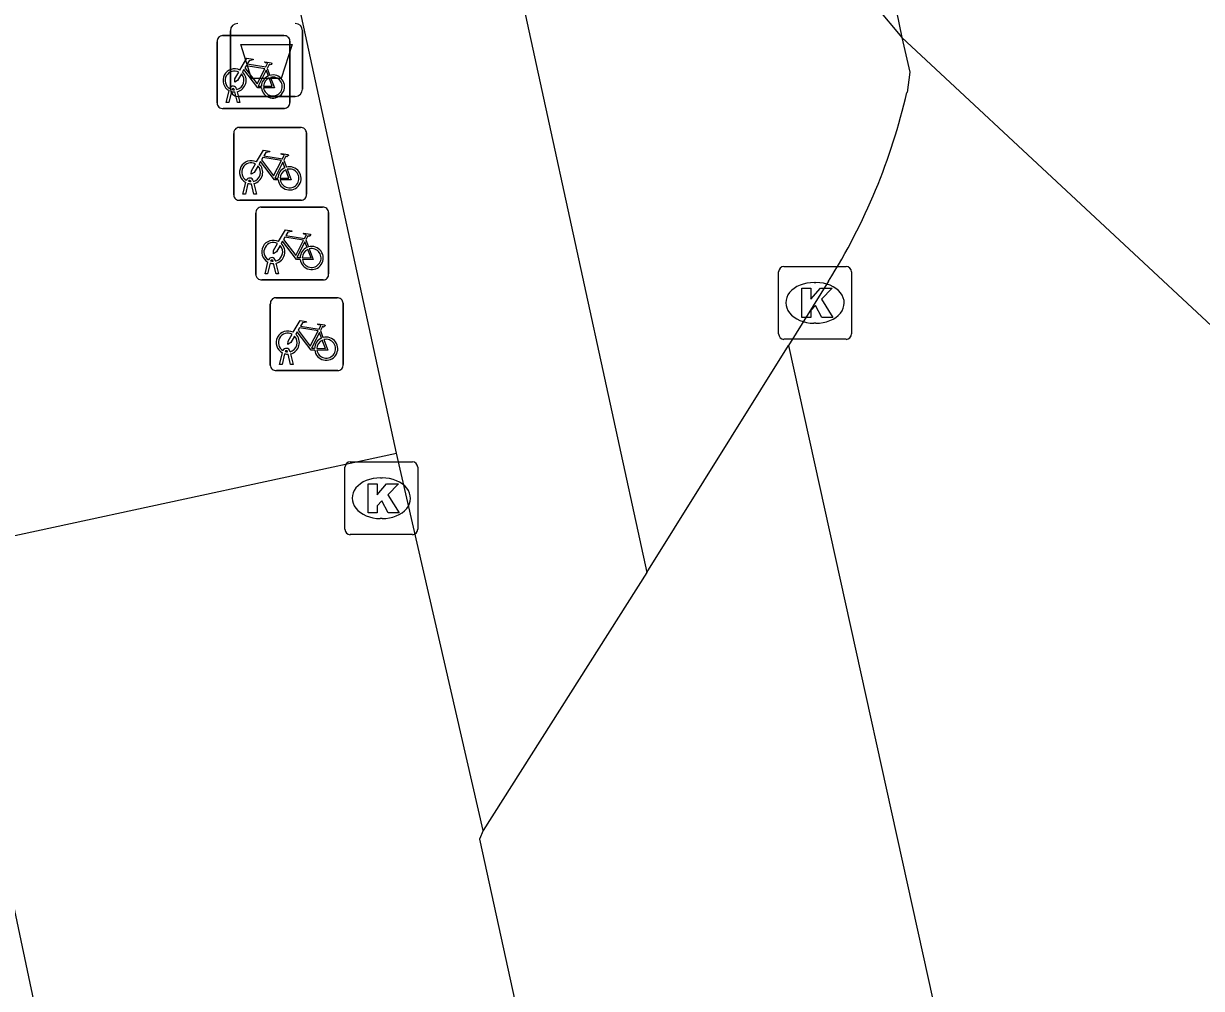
# Model space of a CAD drawing. Extents: x 162172 to 163187, y 382874 to 383684.
# Drawn here: x 163101.77 to 163117.94, y 383594.78 to 383608.02 of the extents above; entities that cross this region are included whole.
import ezdxf

# ---------------------------------------------------------------- set-up
doc = ezdxf.new("R2010")
doc.units = 0
for name, color, linetype in [('IMGEO_Afvalbak', 7, 'Continuous'), ('IMGEO_Fietsenrek', 7, 'Continuous'), ('IMGEO_Fietspad_gesloten', 7, 'Continuous'), ('IMGEO_Kolk', 7, 'Continuous'), ('IMGEO_Rijbaan_lokaal_open', 7, 'Continuous'), ('IMGEO_Rijbaan_regionaal_gesloten', 7, 'Continuous'), ('IMGEO_Voetpad_open', 7, 'Continuous')]:
    doc.layers.add(name, color=color, linetype=linetype)

msp = doc.modelspace()

# ---------------------------------------------------------------- linework, layer by layer
at = {"layer": 'IMGEO_Afvalbak'}
for p, q in [((163104.614, 383607.123), (163104.614, 383607.923)), ((163104.614, 383607.923), (163104.614, 383607.123)), ((163105.604, 383607.923), (163105.604, 383607.123)), ((163105.604, 383607.123), (163105.604, 383607.923)), ((163105.504, 383607.023), (163104.714, 383607.023)), ((163104.714, 383607.023), (163105.504, 383607.023))]:
    msp.add_line(p, q, dxfattribs=at)
msp.add_lwpolyline([(163104.757, 383607.737), (163105.461, 383607.737), (163105.312, 383607.267), (163104.906, 383607.267), (163104.757, 383607.737)], dxfattribs=at)
for centre, start, end in [((163104.714, 383607.923), 90, 180), ((163104.714, 383607.923), 90, 180), ((163105.504, 383607.923), 0, 90), ((163105.504, 383607.923), 360, 90), ((163104.714, 383607.123), 180, 270), ((163104.714, 383607.123), 180, 270), ((163105.504, 383607.123), 270, 0), ((163105.504, 383607.123), 270, 0)]:
    msp.add_arc(centre, 0.1, start, end, dxfattribs=at)
at = {"layer": 'IMGEO_Fietsenrek'}
for p, q in [((163104.431, 383606.932), (163104.431, 383607.773)), ((163104.431, 383607.773), (163104.431, 383606.932)), ((163104.506, 383607.857), (163105.347, 383607.857)), ((163105.347, 383607.857), (163104.506, 383607.857)), ((163105.431, 383607.782), (163105.431, 383606.941)), ((163105.431, 383606.941), (163105.431, 383607.782)), ((163105.118, 383607.406), (163105.154, 383607.311)), ((163104.558, 383606.941), (163104.597, 383607.101)), ((163104.627, 383607.089), (163104.592, 383606.941)), ((163104.669, 383607.113), (163104.668, 383607.117)), ((163104.71, 383606.941), (163104.676, 383607.083)), ((163104.7, 383607.124), (163104.701, 383607.117)), ((163104.708, 383607.087), (163104.743, 383606.941)), ((163104.592, 383606.941), (163104.558, 383606.941)), ((163104.743, 383606.941), (163104.71, 383606.941)), ((163105.356, 383606.857), (163104.515, 383606.857)), ((163104.515, 383606.857), (163105.356, 383606.857)), ((163104.734, 383606.596), (163105.575, 383606.596)), ((163105.575, 383606.596), (163104.734, 383606.596)), ((163104.659, 383605.671), (163104.659, 383606.512)), ((163104.659, 383606.512), (163104.659, 383605.671)), ((163105.659, 383606.521), (163105.659, 383605.68)), ((163105.659, 383605.68), (163105.659, 383606.521)), ((163105.346, 383606.145), (163105.382, 383606.05)), ((163104.786, 383605.68), (163104.825, 383605.84)), ((163104.855, 383605.828), (163104.82, 383605.68)), ((163104.897, 383605.852), (163104.896, 383605.856)), ((163104.938, 383605.68), (163104.904, 383605.822)), ((163104.928, 383605.863), (163104.929, 383605.856)), ((163104.936, 383605.826), (163104.971, 383605.68)), ((163104.82, 383605.68), (163104.786, 383605.68)), ((163104.971, 383605.68), (163104.938, 383605.68)), ((163105.584, 383605.596), (163104.743, 383605.596)), ((163104.743, 383605.596), (163105.584, 383605.596)), ((163105.038, 383605.503), (163105.879, 383605.503)), ((163105.879, 383605.503), (163105.038, 383605.503)), ((163104.963, 383604.578), (163104.963, 383605.419)), ((163104.963, 383605.419), (163104.963, 383604.578)), ((163105.963, 383605.428), (163105.963, 383604.587)), ((163105.963, 383604.587), (163105.963, 383605.428)), ((163105.65, 383605.052), (163105.686, 383604.957)), ((163105.09, 383604.587), (163105.129, 383604.747)), ((163105.159, 383604.735), (163105.124, 383604.587)), ((163105.201, 383604.759), (163105.2, 383604.763)), ((163105.242, 383604.587), (163105.208, 383604.729)), ((163105.232, 383604.77), (163105.233, 383604.763)), ((163105.24, 383604.733), (163105.275, 383604.587)), ((163105.888, 383604.503), (163105.047, 383604.503)), ((163105.047, 383604.503), (163105.888, 383604.503)), ((163105.124, 383604.587), (163105.09, 383604.587)), ((163105.275, 383604.587), (163105.242, 383604.587)), ((163105.162, 383603.333), (163105.162, 383604.174)), ((163105.162, 383604.174), (163105.162, 383603.333)), ((163105.237, 383604.258), (163106.078, 383604.258)), ((163106.078, 383604.258), (163105.237, 383604.258)), ((163106.162, 383604.183), (163106.162, 383603.342)), ((163106.162, 383603.342), (163106.162, 383604.183)), ((163105.849, 383603.807), (163105.885, 383603.712)), ((163105.431, 383603.525), (163105.432, 383603.518)), ((163105.289, 383603.342), (163105.328, 383603.502)), ((163105.358, 383603.49), (163105.323, 383603.342)), ((163105.4, 383603.514), (163105.399, 383603.518)), ((163105.441, 383603.342), (163105.407, 383603.484)), ((163105.439, 383603.488), (163105.474, 383603.342)), ((163106.087, 383603.258), (163105.246, 383603.258)), ((163105.246, 383603.258), (163106.087, 383603.258)), ((163105.323, 383603.342), (163105.289, 383603.342)), ((163105.474, 383603.342), (163105.441, 383603.342))]:
    msp.add_line(p, q, dxfattribs=at)
for points in [[(163104.744, 383607.383), (163104.839, 383607.547), (163104.925, 383607.533), (163104.927, 383607.524), (163104.871, 383607.513), (163104.844, 383607.468), (163105.1, 383607.427)], [(163105.087, 383607.402), (163104.83, 383607.443), (163104.813, 383607.414), (163104.98, 383607.194), (163105.087, 383607.402)], [(163105.1, 383607.427), (163105.125, 383607.476), (163105.119, 383607.48), (163105.096, 383607.484), (163105.084, 383607.491), (163105.083, 383607.494), (163105.085, 383607.499), (163105.18, 383607.484), (163105.182, 383607.474), (163105.172, 383607.461), (163105.16, 383607.455), (163105.146, 383607.461), (163105.118, 383607.406)], [(163104.765, 383607.331), (163104.713, 383607.241), (163104.673, 383607.216), (163104.674, 383607.263), (163104.729, 383607.357)], [(163105.04, 383607.139), (163104.99, 383607.139), (163104.799, 383607.39), (163104.78, 383607.358)], [(163105.135, 383607.304), (163105.105, 383607.381), (163104.996, 383607.163), (163105.039, 383607.163)], [(163105.069, 383607.163), (163105.189, 383607.162), (163105.145, 383607.276)], [(163105.165, 383607.283), (163105.22, 383607.138), (163105.07, 383607.138)], [(163104.972, 383606.122), (163105.067, 383606.286), (163105.153, 383606.272), (163105.155, 383606.263), (163105.099, 383606.252), (163105.072, 383606.207), (163105.328, 383606.166)], [(163105.268, 383605.878), (163105.218, 383605.878), (163105.027, 383606.129), (163105.008, 383606.097)], [(163105.315, 383606.141), (163105.058, 383606.182), (163105.041, 383606.153), (163105.208, 383605.933), (163105.315, 383606.141)], [(163105.363, 383606.043), (163105.333, 383606.12), (163105.224, 383605.902), (163105.267, 383605.902)], [(163105.328, 383606.166), (163105.353, 383606.215), (163105.347, 383606.219), (163105.324, 383606.223), (163105.312, 383606.23), (163105.311, 383606.233), (163105.313, 383606.238), (163105.408, 383606.223), (163105.41, 383606.213), (163105.4, 383606.2), (163105.388, 383606.194), (163105.374, 383606.2), (163105.346, 383606.145)], [(163104.993, 383606.07), (163104.941, 383605.98), (163104.901, 383605.955), (163104.902, 383606.002), (163104.957, 383606.096)], [(163105.297, 383605.902), (163105.417, 383605.901), (163105.373, 383606.015)], [(163105.393, 383606.022), (163105.448, 383605.877), (163105.298, 383605.877)], [(163105.276, 383605.029), (163105.371, 383605.193), (163105.457, 383605.179), (163105.459, 383605.17), (163105.403, 383605.159), (163105.376, 383605.114), (163105.632, 383605.073)], [(163105.632, 383605.073), (163105.657, 383605.122), (163105.651, 383605.126), (163105.628, 383605.13), (163105.616, 383605.137), (163105.615, 383605.14), (163105.617, 383605.145), (163105.712, 383605.13), (163105.714, 383605.12), (163105.704, 383605.107), (163105.692, 383605.101), (163105.678, 383605.107), (163105.65, 383605.052)], [(163105.297, 383604.977), (163105.245, 383604.887), (163105.205, 383604.862), (163105.206, 383604.909), (163105.261, 383605.003)], [(163105.572, 383604.785), (163105.522, 383604.785), (163105.331, 383605.036), (163105.312, 383605.004)], [(163105.619, 383605.048), (163105.362, 383605.089), (163105.345, 383605.06), (163105.512, 383604.84), (163105.619, 383605.048)], [(163105.667, 383604.95), (163105.637, 383605.027), (163105.528, 383604.809), (163105.571, 383604.809)], [(163105.601, 383604.809), (163105.721, 383604.808), (163105.677, 383604.922)], [(163105.697, 383604.929), (163105.752, 383604.784), (163105.602, 383604.784)], [(163105.475, 383603.784), (163105.57, 383603.948), (163105.656, 383603.934), (163105.658, 383603.925), (163105.602, 383603.914), (163105.575, 383603.869), (163105.831, 383603.828)], [(163105.831, 383603.828), (163105.856, 383603.877), (163105.85, 383603.881), (163105.827, 383603.885), (163105.815, 383603.892), (163105.814, 383603.895), (163105.816, 383603.9), (163105.911, 383603.885), (163105.913, 383603.875), (163105.903, 383603.862), (163105.891, 383603.856), (163105.877, 383603.862), (163105.849, 383603.807)], [(163105.496, 383603.732), (163105.444, 383603.642), (163105.404, 383603.617), (163105.405, 383603.664), (163105.46, 383603.758)], [(163105.771, 383603.54), (163105.721, 383603.54), (163105.53, 383603.791), (163105.511, 383603.759)], [(163105.818, 383603.803), (163105.561, 383603.844), (163105.544, 383603.815), (163105.711, 383603.595), (163105.818, 383603.803)], [(163105.866, 383603.705), (163105.836, 383603.782), (163105.727, 383603.564), (163105.77, 383603.564)], [(163105.896, 383603.684), (163105.951, 383603.539), (163105.801, 383603.539)], [(163105.8, 383603.564), (163105.92, 383603.563), (163105.876, 383603.677)]]:
    msp.add_lwpolyline(points, dxfattribs=at)
for centre, radius, start, end in [((163104.509, 383607.779), 0.0779, 92.4484, 184.2845), ((163104.509, 383607.779), 0.0779, 92.4484, 184.2845), ((163105.353, 383607.779), 0.0779, 2.4484, 94.2845), ((163105.353, 383607.779), 0.0779, 2.4484, 94.2845), ((163104.671, 383607.242), 0.159, 62.6766, 242.1369), ((163104.671, 383607.242), 0.129, 63.3192, 238.903), ((163104.671, 383607.242), 0.129, 283.6043, 43.4302), ((163104.671, 383607.242), 0.159, 283.5766, 46.6042), ((163105.198, 383607.158), 0.159, 113.3408, 178.3217), ((163105.198, 383607.158), 0.159, 187.0065, 105.7708), ((163105.198, 383607.158), 0.129, 113.923, 177.9556), ((163105.198, 383607.158), 0.129, 188.6715, 104.5883), ((163104.651, 383607.113), 0.0499, 12.8025, 158.6934), ((163104.671, 383607.242), 0.159, 253.9967, 271.7867), ((163104.651, 383607.113), 0.0174, 12.8025, 163.4502), ((163104.671, 383607.242), 0.129, 253.415, 269.0204), ((163104.509, 383606.935), 0.0779, 182.4484, 274.2845), ((163104.509, 383606.935), 0.0779, 182.4484, 274.2845), ((163105.353, 383606.935), 0.0779, 272.4484, 4.2845), ((163105.353, 383606.935), 0.0779, 272.4484, 4.2845), ((163104.737, 383606.518), 0.0779, 92.4484, 184.2845), ((163104.737, 383606.518), 0.0779, 92.4484, 184.2845), ((163105.581, 383606.518), 0.0779, 2.4484, 94.2845), ((163105.581, 383606.518), 0.0779, 2.4484, 94.2845), ((163104.899, 383605.981), 0.159, 62.6766, 242.1369), ((163104.899, 383605.981), 0.129, 63.3192, 238.903), ((163104.899, 383605.981), 0.129, 283.6043, 43.4302), ((163104.899, 383605.981), 0.159, 283.5766, 46.6042), ((163105.426, 383605.897), 0.159, 113.3408, 178.3217), ((163105.426, 383605.897), 0.159, 187.0065, 105.7708), ((163105.426, 383605.897), 0.129, 113.923, 177.9556), ((163105.426, 383605.897), 0.129, 188.6715, 104.5883), ((163104.879, 383605.852), 0.0499, 12.8025, 158.6934), ((163104.899, 383605.981), 0.159, 253.9967, 271.7867), ((163104.879, 383605.852), 0.0174, 12.8025, 163.4502), ((163104.899, 383605.981), 0.129, 253.415, 269.0204), ((163104.737, 383605.674), 0.0779, 182.4484, 274.2845), ((163104.737, 383605.674), 0.0779, 182.4484, 274.2845), ((163105.581, 383605.674), 0.0779, 272.4484, 4.2845), ((163105.581, 383605.674), 0.0779, 272.4484, 4.2845), ((163105.041, 383605.425), 0.0779, 92.4484, 184.2845), ((163105.041, 383605.425), 0.0779, 92.4484, 184.2845), ((163105.885, 383605.425), 0.0779, 2.4484, 94.2845), ((163105.885, 383605.425), 0.0779, 2.4484, 94.2845), ((163105.203, 383604.888), 0.159, 62.6766, 242.1369), ((163105.203, 383604.888), 0.129, 63.3192, 238.903), ((163105.203, 383604.888), 0.129, 283.6043, 43.4302), ((163105.203, 383604.888), 0.159, 283.5766, 46.6042), ((163105.73, 383604.804), 0.159, 113.3408, 178.3217), ((163105.73, 383604.804), 0.159, 187.0065, 105.7708), ((163105.73, 383604.804), 0.129, 113.923, 177.9556), ((163105.73, 383604.804), 0.129, 188.6715, 104.5883), ((163105.183, 383604.759), 0.0499, 12.8025, 158.6934), ((163105.203, 383604.888), 0.159, 253.9967, 271.7867), ((163105.183, 383604.759), 0.0174, 12.8025, 163.4502), ((163105.203, 383604.888), 0.129, 253.415, 269.0204), ((163105.041, 383604.581), 0.0779, 182.4484, 274.2845), ((163105.041, 383604.581), 0.0779, 182.4484, 274.2845), ((163105.885, 383604.581), 0.0779, 272.4484, 4.2845), ((163105.885, 383604.581), 0.0779, 272.4484, 4.2845), ((163105.24, 383604.18), 0.0779, 92.4484, 184.2845), ((163105.24, 383604.18), 0.0779, 92.4484, 184.2845), ((163106.084, 383604.18), 0.0779, 2.4484, 94.2845), ((163106.084, 383604.18), 0.0779, 2.4484, 94.2845), ((163105.402, 383603.643), 0.159, 62.6766, 242.1369), ((163105.402, 383603.643), 0.129, 63.3192, 238.903), ((163105.402, 383603.643), 0.129, 283.6043, 43.4302), ((163105.402, 383603.643), 0.159, 283.5766, 46.6042), ((163105.929, 383603.559), 0.159, 113.3408, 178.3217), ((163105.929, 383603.559), 0.159, 187.0065, 105.7708), ((163105.929, 383603.559), 0.129, 188.6715, 104.5883), ((163105.382, 383603.514), 0.0499, 12.8025, 158.6934), ((163105.382, 383603.514), 0.0174, 12.8025, 163.4502), ((163105.929, 383603.559), 0.129, 113.923, 177.9556), ((163105.402, 383603.643), 0.159, 253.9967, 271.7867), ((163105.402, 383603.643), 0.129, 253.415, 269.0204), ((163105.24, 383603.336), 0.0779, 182.4484, 274.2845), ((163105.24, 383603.336), 0.0779, 182.4484, 274.2845), ((163106.084, 383603.336), 0.0779, 272.4484, 4.2845), ((163106.084, 383603.336), 0.0779, 272.4484, 4.2845)]:
    msp.add_arc(centre, radius, start, end, dxfattribs=at)
at = {"layer": 'IMGEO_Fietspad_gesloten'}
for points in [[(163108.185, 383610.383), (163108.41, 383609.312), (163110.33, 383600.486)], [(163106.894, 383602.127), (163105.478, 383608.652), (163105.269, 383609.614)], [(163108.085, 383596.943), (163106.894, 383602.127)]]:
    msp.add_lwpolyline(points, dxfattribs=at)
at = {"layer": 'IMGEO_Kolk'}
for p, q in [((163112.214, 383604.688), (163113.066, 383604.688)), ((163112.139, 383603.762), (163112.139, 383604.614)), ((163113.14, 383604.614), (163113.14, 383603.762)), ((163112.627, 383604.468), (163112.652, 383604.468)), ((163112.65, 383603.908), (163112.625, 383603.908)), ((163113.066, 383603.688), (163112.214, 383603.688)), ((163106.185, 383601.08), (163106.185, 383601.932)), ((163106.26, 383602.006), (163107.112, 383602.006)), ((163107.186, 383601.932), (163107.186, 383601.08)), ((163106.673, 383601.786), (163106.698, 383601.786)), ((163106.696, 383601.226), (163106.671, 383601.226)), ((163107.112, 383601.006), (163106.26, 383601.006))]:
    msp.add_line(p, q, dxfattribs=at)
for points in [[(163112.214, 383604.688), (163113.066, 383604.688)], [(163112.139, 383603.762), (163112.139, 383604.614)], [(163113.14, 383604.614), (163113.14, 383603.762)], [(163112.46, 383604.388), (163112.583, 383604.388), (163112.583, 383604.237), (163112.713, 383604.388), (163112.877, 383604.388), (163112.731, 383604.237), (163112.884, 383603.988), (163112.732, 383603.988), (163112.647, 383604.152), (163112.583, 383604.085), (163112.583, 383603.988), (163112.46, 383603.988), (163112.46, 383604.388)], [(163113.066, 383603.688), (163112.214, 383603.688)], [(163106.185, 383601.08), (163106.185, 383601.932)], [(163106.26, 383602.006), (163107.112, 383602.006)], [(163107.186, 383601.932), (163107.186, 383601.08)], [(163106.506, 383601.706), (163106.629, 383601.706), (163106.629, 383601.555), (163106.759, 383601.706), (163106.923, 383601.706), (163106.777, 383601.555), (163106.93, 383601.306), (163106.778, 383601.306), (163106.693, 383601.47), (163106.629, 383601.403), (163106.629, 383601.306), (163106.506, 383601.306), (163106.506, 383601.706)], [(163107.112, 383601.006), (163106.26, 383601.006)]]:
    msp.add_lwpolyline(points, dxfattribs=at)
for centre, start, end in [((163112.216, 383604.612), 91.552, 178.448), ((163112.216, 383604.612), 91.552, 178.448), ((163113.064, 383604.612), 1.552, 88.448), ((163113.064, 383604.612), 1.552, 88.448), ((163112.216, 383603.764), 181.552, 268.448), ((163112.216, 383603.764), 181.552, 268.448), ((163113.064, 383603.764), 271.552, 358.448), ((163113.064, 383603.764), 271.552, 358.448), ((163106.262, 383601.93), 91.552, 178.448), ((163106.262, 383601.93), 91.552, 178.448), ((163107.11, 383601.93), 1.552, 88.448), ((163107.11, 383601.93), 1.552, 88.448), ((163106.262, 383601.082), 181.552, 268.448), ((163106.262, 383601.082), 181.552, 268.448), ((163107.11, 383601.082), 271.552, 358.448), ((163107.11, 383601.082), 271.552, 358.448)]:
    msp.add_arc(centre, 0.0765, start, end, dxfattribs=at)
for centre, major_axis, ratio, start_param, end_param in [((163112.626, 383604.188), (-0.387, 0.002), 0.722429, 4.712389, 7.853982), ((163112.651, 383604.188), (-0.39, 0.002), 0.717154, 1.570796, 4.712389), ((163106.672, 383601.506), (-0.387, 0.002), 0.722429, 4.712389, 7.853982), ((163106.697, 383601.506), (-0.39, 0.002), 0.717154, 1.570796, 4.712389)]:
    msp.add_ellipse(centre, major_axis=major_axis, ratio=ratio, start_param=start_param, end_param=end_param, dxfattribs=at)
at = {"layer": 'IMGEO_Rijbaan_lokaal_open'}
for points in [[(163110.33, 383600.486), (163112.274, 383603.605)], [(163110.33, 383600.486), (163108.085, 383596.943)], [(163108.085, 383596.943), (163108.032, 383596.826), (163110.379, 383586.095), (163110.403, 383585.983)]]:
    msp.add_lwpolyline(points, dxfattribs=at)
at = {"layer": 'IMGEO_Rijbaan_regionaal_gesloten'}
for points in [[(163113.04, 383611.696), (163113.83, 383607.829)], [(163113.83, 383607.829), (163118.747, 383603.254)], [(163113.83, 383607.829), (163113.94, 383607.355), (163113.903, 383607.077)], [(163112.827, 383604.484), (163112.274, 383603.605)], [(163112.274, 383603.605), (163114.614, 383593.003)]]:
    msp.add_lwpolyline(points, dxfattribs=at)
msp.add_arc((163105.566, 383609.017), 8.559, 328.0244, 346.9023, dxfattribs=at)
at = {"layer": 'IMGEO_Voetpad_open'}
for points in [[(163109.055, 383610.836), (163113.477, 383608.25), (163113.83, 383607.829)], [(163100.61, 383600.771), (163106.894, 383602.127)], [(163104.359, 383583.027), (163100.61, 383600.771)]]:
    msp.add_lwpolyline(points, dxfattribs=at)

doc.saveas('drawing.dxf')
